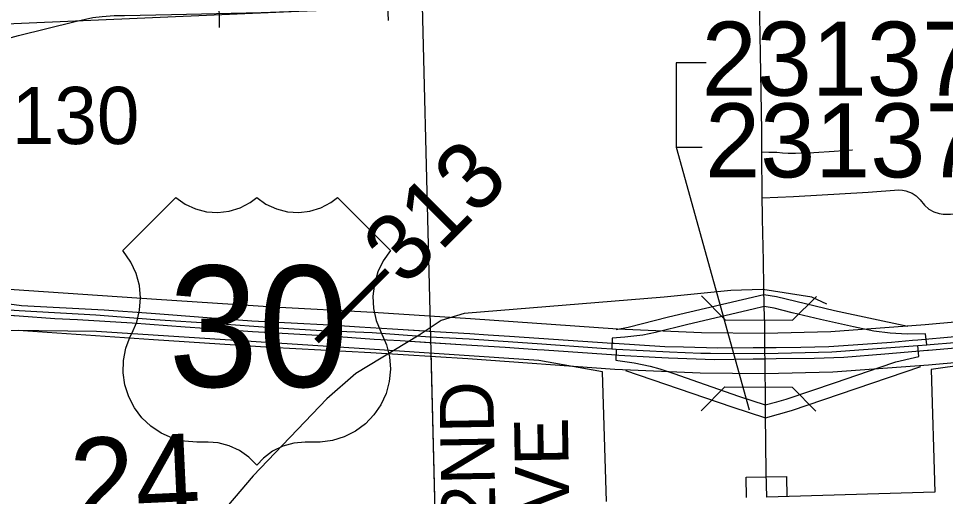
# Model space of a CAD drawing. Extents: x 128.7 to 185.5, y -21.4 to 12.6.
# Drawn here: x 151.689 to 153.067, y -10.875 to -10.164 of the extents above; entities that cross this region are included whole.
import ezdxf

# ---------------------------------------------------------------- set-up
doc = ezdxf.new("R2010")
doc.units = 0
for name, color, linetype in [('tdCoCityStreetMajor', 7, 'Continuous'), ('tdCoCityStreetMinor', 7, 'Continuous'), ('tdCoCorpBndry', 7, 'Continuous'), ('tdCoDivCarto', 7, 'Continuous'), ('tdCoHydroRiver', 7, 'Continuous'), ('tdCoPriCL', 7, 'Continuous'), ('tdCoPriDiv', 7, 'Continuous'), ('tdCoPrimary', 7, 'Continuous'), ('tdCoPriRamp', 7, 'Continuous'), ('tdCoRRCL', 7, 'Continuous'), ('tdCoSecRdTxt', 7, 'Continuous'), ('tdCoSecRteBand', 7, 'Continuous'), ('tdCoSectLine', 7, 'Continuous'), ('tdCoSectLinePart', 7, 'Continuous'), ('tdCoSectNmbr', 7, 'Continuous'), ('tdCoShieldUsRte', 7, 'Continuous'), ('tdCoStrucDivPri', 7, 'Continuous'), ('tdCoStrucPriMaintName', 7, 'Continuous'), ('tdCoStrucSecFHWANum', 7, 'Continuous'), ('tdStHwyPriRefPost1', 7, 'Continuous')]:
    doc.layers.add(name, color=color, linetype=linetype)

msp = doc.modelspace()

# ---------------------------------------------------------------- linework, layer by layer
at = {"layer": 'tdCoCityStreetMajor'}
for points in [[(151.6486, -10.2005), (151.6891, -10.1898), (151.7733, -10.1689), (151.7994, -10.1631), (151.8134, -10.1612), (151.831, -10.1598), (151.8467, -10.1601), (151.9166, -10.1587), (152.0497, -10.1557), (152.1723, -10.151), (152.3167, -10.1441), (152.3981, -10.1403), (152.4985, -10.1362), (152.564, -10.133), (152.5834, -10.132), (152.6604, -10.1282), (152.7116, -10.1254), (152.7493, -10.1232), (152.79, -10.1238)], [(152.8011, -10.8755), (152.8005, -10.8391), (152.7995, -10.7528), (152.7994, -10.7385), (152.7986, -10.6701), (152.7985, -10.6623), (152.7984, -10.6539), (152.7981, -10.6204), (152.7975, -10.5925), (152.797, -10.5631), (152.7963, -10.5245), (152.795, -10.4621), (152.7949, -10.4562), (152.7946, -10.4308), (152.794, -10.3625), (152.794, -10.3619), (152.7937, -10.3314), (152.7917, -10.2168), (152.7902, -10.1332), (152.79, -10.1238)]]:
    msp.add_lwpolyline(points, dxfattribs=at)
at = {"layer": 'tdCoCityStreetMinor'}
for points in [[(152.794, -10.3625), (152.8042, -10.3632), (152.816, -10.363), (152.8248, -10.3641), (152.833, -10.3645), (152.8437, -10.3647), (152.8711, -10.3634), (152.9016, -10.3614), (152.9281, -10.3597), (152.9288, -10.3597)], [(152.7946, -10.4308), (152.8411, -10.4288), (152.9518, -10.4226), (152.9977, -10.4192), (153.0031, -10.4194), (153.0078, -10.4207), (153.0172, -10.4239), (153.0231, -10.4278), (153.0293, -10.4337), (153.0359, -10.4419), (153.0423, -10.4478), (153.0495, -10.4517), (153.0574, -10.4542), (153.0635, -10.4552), (153.0744, -10.4552), (153.0949, -10.4537), (153.2044, -10.4464), (153.2135, -10.4458), (153.292, -10.4414)]]:
    msp.add_lwpolyline(points, dxfattribs=at)
at = {"layer": 'tdCoCorpBndry'}
for points in [[(152.5628, -10.8824), (152.5572, -10.6894), (152.4624, -10.6726), (152.2106, -10.656), (151.805, -10.6294), (151.5905, -10.6269), (151.5476, -10.6336), (151.5028, -10.6516), (151.4736, -10.6691), (151.4576, -10.6847), (151.4351, -10.7093), (151.4217, -10.7333), (151.4075, -10.7706), (151.4016, -10.7971), (151.3882, -10.9191)], [(153.2942, -10.6507), (153.0456, -10.6861), (153.0509, -10.8684), (152.8011, -10.8755)]]:
    msp.add_lwpolyline(points, dxfattribs=at)
at = {"layer": 'tdCoDivCarto'}
for p, q in [((151.8162, -10.5979), (151.6932, -10.5915)), ((151.6214, -10.6014), (151.6898, -10.6064)), ((151.6898, -10.6064), (151.743, -10.6103)), ((151.6898, -10.6064), (151.743, -10.6103)), ((151.8863, -10.6026), (151.8162, -10.5979)), ((151.9695, -10.609), (151.8863, -10.6026)), ((152.0359, -10.614), (151.9695, -10.609)), ((151.743, -10.6103), (151.7765, -10.6115)), ((151.7765, -10.6115), (151.8581, -10.6169)), ((151.8581, -10.6169), (151.9368, -10.6226)), ((151.9368, -10.6226), (151.995, -10.6268)), ((152.0941, -10.6172), (152.0359, -10.614)), ((152.1513, -10.6201), (152.0941, -10.6172)), ((152.1959, -10.6233), (152.1513, -10.6201)), ((151.995, -10.6268), (152.0369, -10.6297)), ((152.0369, -10.6297), (152.1514, -10.6362)), ((152.1514, -10.6362), (152.2178, -10.6409)), ((152.2447, -10.6263), (152.1959, -10.6233)), ((152.3071, -10.63), (152.2447, -10.6263)), ((152.3596, -10.6332), (152.3071, -10.63)), ((152.3869, -10.6349), (152.3596, -10.6332)), ((152.4189, -10.6369), (152.3869, -10.6349)), ((152.2178, -10.6409), (152.2565, -10.6431)), ((152.2565, -10.6431), (152.3463, -10.6487)), ((152.3463, -10.6487), (152.4124, -10.6529)), ((152.5716, -10.6473), (152.4189, -10.6369)), ((152.5742, -10.6475), (152.5716, -10.6473)), ((152.6499, -10.6522), (152.5742, -10.6475)), ((152.9441, -10.649), (152.8936, -10.6524)), ((152.9868, -10.6458), (152.9441, -10.649)), ((153.0176, -10.6428), (152.9868, -10.6458)), ((153.0257, -10.6422), (153.0176, -10.6428)), ((153.0807, -10.6377), (153.0257, -10.6422)), ((153.0417, -10.6574), (153.1787, -10.6454)), ((152.4124, -10.6529), (152.4597, -10.6562)), ((152.4597, -10.6562), (152.4703, -10.6569)), ((152.4703, -10.6569), (152.5772, -10.6643)), ((152.5772, -10.6643), (152.5813, -10.6645)), ((152.6775, -10.6529), (152.6499, -10.6522)), ((152.7286, -10.6544), (152.6775, -10.6529)), ((152.7812, -10.654), (152.7286, -10.6544)), ((152.7984, -10.6539), (152.7812, -10.654)), ((152.8151, -10.6537), (152.7984, -10.6539)), ((152.8516, -10.6534), (152.8151, -10.6537)), ((152.8936, -10.6524), (152.8516, -10.6534)), ((152.9159, -10.6675), (152.9768, -10.6626)), ((152.9768, -10.6626), (153.04, -10.6575)), ((153.04, -10.6575), (153.0417, -10.6574)), ((152.5813, -10.6645), (152.6355, -10.6677)), ((152.6355, -10.6677), (152.6553, -10.6687)), ((152.6553, -10.6687), (152.7236, -10.6709)), ((152.7236, -10.6709), (152.7809, -10.6703)), ((152.7809, -10.6703), (152.7986, -10.6701)), ((152.7986, -10.6701), (152.8154, -10.6699)), ((152.8154, -10.6699), (152.8718, -10.6692)), ((152.8718, -10.6692), (152.9159, -10.6675))]:
    msp.add_line(p, q, dxfattribs=at)
for points in [[(152.301, -10.6296), (152.2447, -10.6263), (152.1959, -10.6233), (152.1513, -10.6201), (152.0941, -10.6172), (152.0359, -10.614), (151.9695, -10.609), (151.8863, -10.6026), (151.8162, -10.5979), (151.6932, -10.5915)], [(152.301, -10.6296), (152.2447, -10.6263), (152.1959, -10.6233), (152.1513, -10.6201), (152.0941, -10.6172), (152.0359, -10.614), (151.9695, -10.609), (151.8863, -10.6026), (151.8162, -10.5979), (151.6932, -10.5915)], [(152.3596, -10.6332), (152.3071, -10.63), (152.2447, -10.6263), (152.1959, -10.6233), (152.1513, -10.6201), (152.0941, -10.6172), (152.0359, -10.614), (151.9695, -10.609), (151.8863, -10.6026), (151.8162, -10.5979), (151.6932, -10.5915)], [(151.5918, -10.5991), (151.6214, -10.6014), (151.6898, -10.6064)], [(151.5918, -10.5991), (151.6214, -10.6014), (151.6898, -10.6064)], [(151.5918, -10.5991), (151.6214, -10.6014), (151.6898, -10.6064)], [(151.6898, -10.6064), (151.743, -10.6103)], [(151.6898, -10.6064), (151.743, -10.6103)], [(151.743, -10.6103), (151.7765, -10.6115), (151.8581, -10.6169), (151.9368, -10.6226), (151.995, -10.6268), (152.0369, -10.6297), (152.1514, -10.6362), (152.2178, -10.6409), (152.2565, -10.6431), (152.3, -10.6458)], [(151.743, -10.6103), (151.7765, -10.6115), (151.8581, -10.6169), (151.9368, -10.6226), (151.995, -10.6268), (152.0369, -10.6297), (152.1514, -10.6362), (152.2178, -10.6409), (152.2565, -10.6431), (152.3, -10.6458)], [(151.743, -10.6103), (151.7765, -10.6115), (151.8581, -10.6169), (151.9368, -10.6226), (151.995, -10.6268), (152.0369, -10.6297), (152.1514, -10.6362), (152.2178, -10.6409), (152.2565, -10.6431), (152.3463, -10.6487), (152.4124, -10.6529), (152.4597, -10.6562)], [(152.3596, -10.6332), (152.3071, -10.63), (152.301, -10.6296)], [(152.3596, -10.6332), (152.3071, -10.63), (152.301, -10.6296)], [(152.5716, -10.6473), (152.4189, -10.6369), (152.3869, -10.6349), (152.3596, -10.6332)], [(152.5716, -10.6473), (152.4189, -10.6369), (152.3869, -10.6349), (152.3596, -10.6332)], [(152.5716, -10.6473), (152.4189, -10.6369), (152.3869, -10.6349), (152.3596, -10.6332)], [(153.116, -10.6346), (153.0807, -10.6377), (153.0257, -10.6422)], [(153.116, -10.6346), (153.0807, -10.6377), (153.0257, -10.6422)], [(153.116, -10.6346), (153.0807, -10.6377), (153.0257, -10.6422)], [(152.3, -10.6458), (152.3463, -10.6487), (152.4124, -10.6529), (152.4597, -10.6562)], [(152.3, -10.6458), (152.3463, -10.6487), (152.4124, -10.6529), (152.4597, -10.6562)], [(153.0257, -10.6422), (153.0176, -10.6428), (152.9868, -10.6458), (152.9441, -10.649), (152.8936, -10.6524), (152.8516, -10.6534), (152.8151, -10.6537), (152.7984, -10.6539), (152.7812, -10.654), (152.7286, -10.6544), (152.6775, -10.6529), (152.6499, -10.6522), (152.5742, -10.6475), (152.5716, -10.6473)], [(153.0257, -10.6422), (153.0176, -10.6428), (152.9868, -10.6458), (152.9441, -10.649), (152.8936, -10.6524), (152.8516, -10.6534), (152.8151, -10.6537), (152.7984, -10.6539), (152.7812, -10.654), (152.7286, -10.6544), (152.6775, -10.6529), (152.6499, -10.6522), (152.5742, -10.6475), (152.5716, -10.6473)], [(153.0257, -10.6422), (153.0176, -10.6428), (152.9868, -10.6458), (152.9441, -10.649), (152.8936, -10.6524), (152.8516, -10.6534), (152.8151, -10.6537), (152.7984, -10.6539), (152.7812, -10.654), (152.7286, -10.6544), (152.6775, -10.6529), (152.6499, -10.6522), (152.5742, -10.6475), (152.5716, -10.6473)], [(153.04, -10.6575), (153.0417, -10.6574), (153.1787, -10.6454)], [(153.04, -10.6575), (153.0417, -10.6574), (153.1787, -10.6454)], [(153.04, -10.6575), (153.0417, -10.6574), (153.1787, -10.6454)], [(152.4597, -10.6562), (152.4703, -10.6569), (152.5772, -10.6643)], [(152.4597, -10.6562), (152.4703, -10.6569), (152.5772, -10.6643)], [(152.4597, -10.6562), (152.4703, -10.6569), (152.5772, -10.6643)], [(152.5772, -10.6643), (152.5813, -10.6645), (152.6355, -10.6677), (152.6553, -10.6687), (152.7236, -10.6709), (152.7809, -10.6703), (152.7986, -10.6701), (152.8154, -10.6699), (152.8718, -10.6692), (152.9159, -10.6675), (152.9768, -10.6626), (153.04, -10.6575)], [(152.5772, -10.6643), (152.5813, -10.6645), (152.6355, -10.6677), (152.6553, -10.6687), (152.7236, -10.6709), (152.7809, -10.6703), (152.7986, -10.6701), (152.8154, -10.6699), (152.8718, -10.6692), (152.9159, -10.6675), (152.9768, -10.6626), (153.04, -10.6575)], [(152.5772, -10.6643), (152.5813, -10.6645), (152.6355, -10.6677), (152.6553, -10.6687), (152.7236, -10.6709), (152.7809, -10.6703), (152.7986, -10.6701), (152.8154, -10.6699), (152.8718, -10.6692), (152.9159, -10.6675), (152.9768, -10.6626), (153.04, -10.6575)]]:
    msp.add_lwpolyline(points, dxfattribs=at)
at = {"layer": 'tdCoHydroRiver'}
msp.add_lwpolyline([(152.8907, -10.589), (152.8682, -10.5787), (152.7952, -10.567), (152.7479, -10.5687), (152.6488, -10.5784), (152.3513, -10.6028), (152.317, -10.6134), (152.2846, -10.6351), (152.1902, -10.692), (152.1473, -10.7297), (152.0376, -10.844), (151.9815, -10.9106)], dxfattribs=at)
at = {"layer": 'tdCoPriCL'}
for points in [[(151.592, -10.5918), (151.69, -10.5981), (151.8041, -10.6047), (151.8918, -10.6118), (151.9842, -10.6176), (152.0661, -10.6235), (152.1392, -10.628), (152.2145, -10.6312), (152.3002, -10.6373), (152.3587, -10.6405), (152.46, -10.6476), (152.5554, -10.6543), (152.5707, -10.6554)], [(153.039, -10.6495), (153.037, -10.6332), (153.01, -10.6335), (152.9844, -10.6322), (152.9604, -10.629), (152.9299, -10.6226), (152.8813, -10.6115), (152.8391, -10.6016), (152.8122, -10.595), (152.7972, -10.5925), (152.7809, -10.5965), (152.741, -10.6058), (152.6837, -10.6192), (152.6359, -10.6312), (152.6169, -10.6349), (152.59, -10.6379), (152.5716, -10.6393), (152.5707, -10.6554)], [(152.5774, -10.6559), (152.5768, -10.6722), (152.5797, -10.6727), (152.6043, -10.6761), (152.628, -10.6813), (152.6423, -10.6848), (152.663, -10.6919), (152.6995, -10.705), (152.759, -10.7257), (152.799, -10.7385), (152.8164, -10.7342), (152.8302, -10.7299), (152.9032, -10.7052), (152.9684, -10.6828), (152.993, -10.6746), (153.0206, -10.668), (153.0271, -10.6667), (153.026, -10.6505)], [(152.5774, -10.6559), (152.6173, -10.658), (152.6565, -10.6598), (152.7033, -10.6616), (152.7174, -10.6619), (152.7981, -10.6623), (152.898, -10.6598), (153.026, -10.6505)], [(153.026, -10.6505), (153.039, -10.6495)], [(153.039, -10.6495), (153.0442, -10.649), (153.1163, -10.643)], [(152.5707, -10.6554), (152.5774, -10.6559)]]:
    msp.add_lwpolyline(points, dxfattribs=at)
at = {"layer": 'tdCoPriDiv'}
for points in [[(153.3063, -10.5956), (153.0365, -10.6196), (152.8966, -10.6298), (152.7978, -10.6323), (152.7043, -10.6316), (152.5794, -10.6259), (152.3606, -10.6106), (152.2162, -10.6013), (152.0681, -10.5935), (151.894, -10.5818), (151.5945, -10.5619)], [(153.3115, -10.6554), (153.0414, -10.6794), (152.8995, -10.6898), (152.7984, -10.6923), (152.7024, -10.6916), (152.5755, -10.6858), (152.3568, -10.6704), (152.2128, -10.6612), (152.0641, -10.6534), (151.8897, -10.6417), (151.6882, -10.628)]]:
    msp.add_lwpolyline(points, dxfattribs=at)
at = {"layer": 'tdCoPrimary'}
msp.add_line((151.6898, -10.6064), (151.743, -10.6103), dxfattribs=at)
msp.add_line((151.6898, -10.6064), (151.743, -10.6103), dxfattribs=at)
for points in [[(151.6932, -10.5915), (151.615, -10.581)], [(151.6932, -10.5915), (151.615, -10.581)], [(153.0807, -10.6377), (153.0257, -10.6422), (153.0176, -10.6428), (152.9868, -10.6458), (152.9441, -10.649), (152.8936, -10.6524), (152.8516, -10.6534), (152.8151, -10.6537), (152.7984, -10.6539), (152.7812, -10.654), (152.7286, -10.6544), (152.6775, -10.6529), (152.6499, -10.6522), (152.5742, -10.6475), (152.5716, -10.6473), (152.4189, -10.6369), (152.3869, -10.6349), (152.3596, -10.6332), (152.3071, -10.63), (152.2447, -10.6263), (152.1959, -10.6233), (152.1513, -10.6201), (152.0941, -10.6172), (152.0359, -10.614), (151.9695, -10.609), (151.8863, -10.6026), (151.8162, -10.5979), (151.6932, -10.5915), (151.615, -10.581)], [(152.3596, -10.6332), (152.3071, -10.63), (152.2447, -10.6263), (152.1959, -10.6233), (152.1513, -10.6201), (152.0941, -10.6172), (152.0359, -10.614), (151.9695, -10.609), (151.8863, -10.6026), (151.8162, -10.5979), (151.6932, -10.5915)], [(152.3596, -10.6332), (152.3071, -10.63), (152.2447, -10.6263), (152.1959, -10.6233), (152.1513, -10.6201), (152.0941, -10.6172), (152.0359, -10.614), (151.9695, -10.609), (151.8863, -10.6026), (151.8162, -10.5979), (151.6932, -10.5915)], [(151.5918, -10.5991), (151.6214, -10.6014), (151.6898, -10.6064)], [(151.5918, -10.5991), (151.6214, -10.6014), (151.6898, -10.6064)], [(151.6214, -10.6014), (151.6898, -10.6064), (151.743, -10.6103), (151.7765, -10.6115), (151.8581, -10.6169), (151.9368, -10.6226), (151.995, -10.6268), (152.0369, -10.6297), (152.1514, -10.6362), (152.2178, -10.6409), (152.2565, -10.6431), (152.3463, -10.6487), (152.4124, -10.6529), (152.4597, -10.6562), (152.4703, -10.6569), (152.5772, -10.6643), (152.5813, -10.6645), (152.6355, -10.6677), (152.6553, -10.6687), (152.7236, -10.6709), (152.7809, -10.6703), (152.7986, -10.6701), (152.8154, -10.6699), (152.8718, -10.6692), (152.9159, -10.6675), (152.9768, -10.6626), (153.04, -10.6575), (153.0417, -10.6574), (153.1787, -10.6454)], [(151.743, -10.6103), (151.7765, -10.6115), (151.8581, -10.6169), (151.9368, -10.6226), (151.995, -10.6268), (152.0369, -10.6297), (152.1514, -10.6362), (152.2178, -10.6409), (152.2565, -10.6431), (152.3463, -10.6487), (152.4124, -10.6529), (152.4597, -10.6562)], [(151.743, -10.6103), (151.7765, -10.6115), (151.8581, -10.6169), (151.9368, -10.6226), (151.995, -10.6268), (152.0369, -10.6297), (152.1514, -10.6362), (152.2178, -10.6409), (152.2565, -10.6431), (152.3463, -10.6487), (152.4124, -10.6529), (152.4597, -10.6562)], [(152.5716, -10.6473), (152.4189, -10.6369), (152.3869, -10.6349), (152.3596, -10.6332)], [(152.5716, -10.6473), (152.4189, -10.6369), (152.3869, -10.6349), (152.3596, -10.6332)], [(153.116, -10.6346), (153.0807, -10.6377), (153.0257, -10.6422)], [(153.116, -10.6346), (153.0807, -10.6377), (153.0257, -10.6422)], [(153.0257, -10.6422), (153.0176, -10.6428), (152.9868, -10.6458), (152.9441, -10.649), (152.8936, -10.6524), (152.8516, -10.6534), (152.8151, -10.6537), (152.7984, -10.6539), (152.7812, -10.654), (152.7286, -10.6544), (152.6775, -10.6529), (152.6499, -10.6522), (152.5742, -10.6475), (152.5716, -10.6473)], [(153.0257, -10.6422), (153.0176, -10.6428), (152.9868, -10.6458), (152.9441, -10.649), (152.8936, -10.6524), (152.8516, -10.6534), (152.8151, -10.6537), (152.7984, -10.6539), (152.7812, -10.654), (152.7286, -10.6544), (152.6775, -10.6529), (152.6499, -10.6522), (152.5742, -10.6475), (152.5716, -10.6473)], [(153.04, -10.6575), (153.0417, -10.6574), (153.1787, -10.6454)], [(153.04, -10.6575), (153.0417, -10.6574), (153.1787, -10.6454)], [(152.4597, -10.6562), (152.4703, -10.6569), (152.5772, -10.6643)], [(152.4597, -10.6562), (152.4703, -10.6569), (152.5772, -10.6643)], [(152.5772, -10.6643), (152.5813, -10.6645), (152.6355, -10.6677), (152.6553, -10.6687), (152.7236, -10.6709), (152.7809, -10.6703), (152.7986, -10.6701), (152.8154, -10.6699), (152.8718, -10.6692), (152.9159, -10.6675), (152.9768, -10.6626), (153.04, -10.6575)], [(152.5772, -10.6643), (152.5813, -10.6645), (152.6355, -10.6677), (152.6553, -10.6687), (152.7236, -10.6709), (152.7809, -10.6703), (152.7986, -10.6701), (152.8154, -10.6699), (152.8718, -10.6692), (152.9159, -10.6675), (152.9768, -10.6626), (153.04, -10.6575)]]:
    msp.add_lwpolyline(points, dxfattribs=at)
at = {"layer": 'tdCoPriRamp'}
for points in [[(152.7969, -10.5751), (152.6551, -10.6084), (152.5953, -10.6235), (152.5774, -10.627)], [(153.0108, -10.622), (152.9021, -10.5988), (152.8157, -10.5782), (152.7969, -10.5751)], [(152.5912, -10.6874), (152.7492, -10.7415), (152.7992, -10.7576)], [(152.7992, -10.7576), (152.8382, -10.7468), (153.0302, -10.6816)]]:
    msp.add_lwpolyline(points, dxfattribs=at)
at = {"layer": 'tdCoRRCL'}
for p, q in [((152.2388, -10.1675), (152.2356, -10.0926)), ((151.9877, -10.1777), (151.9871, -10.1027))]:
    msp.add_line(p, q, dxfattribs=at)
at = {"layer": 'tdCoSecRteBand'}
msp.add_lwpolyline([(152.7711, -10.876), (152.7706, -10.846), (152.8306, -10.8451), (152.8311, -10.8751)], dxfattribs=at)
at = {"layer": 'tdCoSectLine'}
for points in [[(151.2809, -10.1891), (152.2891, -10.1454)], [(152.2891, -10.1454), (152.3144, -11.1529)]]:
    msp.add_lwpolyline(points, dxfattribs=at)
at = {"layer": 'tdCoSectLinePart'}
msp.add_lwpolyline([(152.302, -10.6621), (152.3144, -11.1529)], dxfattribs=at)
at = {"layer": 'tdCoShieldUsRte'}
msp.add_lwpolyline([(151.8441, -10.5094), (151.923, -10.4305), (151.9368, -10.4403), (151.9522, -10.4473), (151.9686, -10.4515), (151.9854, -10.4526), (152.0022, -10.4506), (152.0183, -10.4456), (152.0333, -10.4378), (152.043, -10.4305), (152.0568, -10.4403), (152.0722, -10.4473), (152.0886, -10.4515), (152.1054, -10.4526), (152.1222, -10.4506), (152.1384, -10.4456), (152.1533, -10.4378), (152.163, -10.4305), (152.2419, -10.5094), (152.2312, -10.5244), (152.2231, -10.5409), (152.218, -10.5586), (152.2158, -10.5768), (152.2167, -10.5952), (152.2207, -10.6132), (152.2276, -10.6302), (152.2361, -10.6493), (152.2405, -10.6671), (152.2418, -10.6855), (152.2401, -10.7038), (152.2353, -10.7216), (152.2276, -10.7383), (152.2172, -10.7535), (152.2045, -10.7667), (152.1897, -10.7777), (152.1732, -10.786), (152.1557, -10.7914), (152.1374, -10.7939), (152.1283, -10.794), (152.115, -10.794), (152.0981, -10.7955), (152.0819, -10.8001), (152.0667, -10.8076), (152.0531, -10.8177), (152.043, -10.8283), (152.0312, -10.8162), (152.0174, -10.8064), (152.0021, -10.7993), (151.9857, -10.7952), (151.9711, -10.794), (151.954, -10.794), (151.9356, -10.7925), (151.9178, -10.7879), (151.901, -10.7804), (151.8857, -10.7702), (151.8723, -10.7576), (151.8612, -10.7429), (151.8527, -10.7266), (151.8471, -10.709), (151.8444, -10.6908), (151.8449, -10.6724), (151.8484, -10.6544), (151.8549, -10.6372), (151.8573, -10.6324), (151.8646, -10.6155), (151.869, -10.5976), (151.8703, -10.5793), (151.8686, -10.561), (151.8638, -10.5432), (151.8561, -10.5265)], close=True, dxfattribs=at)
at = {"layer": 'tdCoStrucDivPri'}
for points in [[(152.7043, -10.5765), (152.7395, -10.612), (152.8395, -10.6125), (152.875, -10.5773)], [(152.7035, -10.7472), (152.7391, -10.712), (152.8391, -10.7125), (152.8743, -10.748)]]:
    msp.add_lwpolyline(points, dxfattribs=at)
at = {"layer": 'tdCoStrucPriMaintName'}
msp.add_line((152.6664, -10.3556), (152.775, -10.7458), dxfattribs=at)
msp.add_line((152.6664, -10.3556), (152.775, -10.7458), dxfattribs=at)
msp.add_line((152.6664, -10.3556), (152.775, -10.7458), dxfattribs=at)
msp.add_lwpolyline([(152.711, -10.2302), (152.6664, -10.2302), (152.6664, -10.3556), (152.7054, -10.3556)], dxfattribs=at)
msp.add_lwpolyline([(152.711, -10.2302), (152.6664, -10.2302), (152.6664, -10.3556), (152.7054, -10.3556)], dxfattribs=at)
msp.add_lwpolyline([(152.711, -10.2302), (152.6664, -10.2302), (152.6664, -10.3556), (152.7054, -10.3556)], dxfattribs=at)

# ---------------------------------------------------------------- texts
at = {"layer": 'tdCoSecRdTxt'}
for s, p in [('282ND', (152.4003, -11.0356)), ('AVE', (152.5092, -10.971))]:
    msp.add_text(s, height=0.08, rotation=91, dxfattribs=at).set_placement(p)
at = {"layer": 'tdCoSectNmbr'}
msp.add_text('24', height=0.13, rotation=2.6673, dxfattribs=at).set_placement((151.7685, -10.9191))
at = {"layer": 'tdCoShieldUsRte'}
msp.add_text('30', height=0.18, dxfattribs=at).set_placement((151.9116, -10.7118))
at = {"layer": 'tdCoStrucPriMaintName'}
for s, p in [('23137R030', (152.7044, -10.2791)), ('23137R030', (152.7044, -10.2791)), ('23137R030', (152.7044, -10.2791)), ('23137L030', (152.7096, -10.4005)), ('23137L030', (152.7096, -10.4005)), ('23137L030', (152.7096, -10.4005))]:
    msp.add_text(s, height=0.11, dxfattribs=at).set_placement(p)
at = {"layer": 'tdCoStrucSecFHWANum'}
msp.add_text('607130', height=0.085, dxfattribs=at).set_placement((151.4893, -10.351))
at = {"layer": 'tdStHwyPriRefPost1'}
msp.add_text('‒‒313', height=0.1, rotation=45, dxfattribs=at).set_placement((152.1581, -10.6699))

doc.saveas('drawing.dxf')
